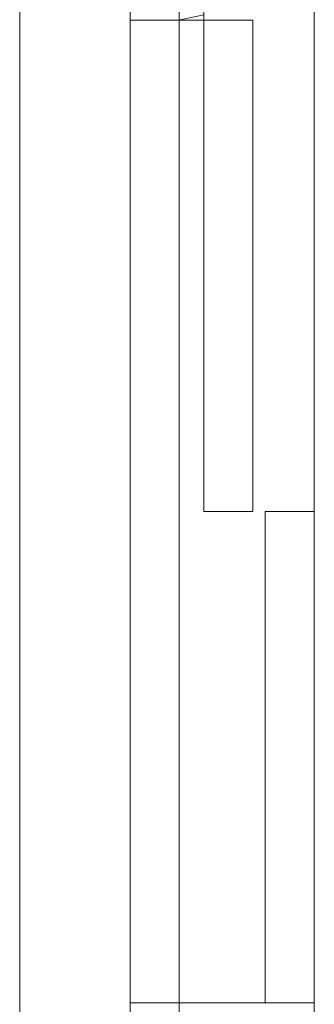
# Model space of a CAD drawing. Header units: millimetres. Extents: x 2 to 902, y -447 to 199.
# Tile 1022 of 1056: x 80.424 to 80.904, y 154.6 to 156.203. Entities that reach past the tile are written whole.
import ezdxf

# ---------------------------------------------------------------- set-up
doc = ezdxf.new("R2010")
doc.units = ezdxf.units.MM
doc.header["$MEASUREMENT"] = 0
for name, color, linetype, lineweight in [('IFC-Elemento construtivo genérico-Contorno', 253, 'Continuous', 5), ('IFC-Laje-Contorno', 134, 'Continuous', 5), ('IFC-Parede padrão-Contorno', 44, 'Continuous', 5)]:
    doc.layers.add(name, color=color, linetype=linetype, lineweight=lineweight)

msp = doc.modelspace()

# ---------------------------------------------------------------- linework, layer by layer
at = {"layer": 'IFC-Elemento construtivo genérico-Contorno', "color": 7, "lineweight": 5}
for p, q in [((80.9038, 154.6024), (80.9038, 157.1524)), ((80.9038, 154.6024), (80.9038, 157.1524)), ((80.6038, 154.3024), (80.6038, 156.5024)), ((80.6038, 156.2024), (80.6038, 156.498)), ((80.6838, 154.3024), (80.6838, 156.5024)), ((80.7238, 156.2024), (80.7238, 156.5024)), ((80.7238, 156.2024), (80.7238, 156.4935)), ((80.6826, 156.2024), (80.7238, 156.2113)), ((80.7238, 156.2024), (80.7238, 156.2113)), ((80.6038, 156.2024), (80.6826, 156.2024)), ((80.6826, 156.2024), (80.7202, 156.2024)), ((80.6838, 156.2024), (80.6844, 156.2024)), ((80.6838, 156.2024), (80.7238, 156.2024)), ((80.6844, 156.2024), (80.7238, 156.2024)), ((80.7202, 156.2024), (80.7238, 156.2024)), ((80.7238, 156.2024), (80.8014, 156.2024)), ((80.7238, 156.1787), (80.7238, 156.2024)), ((80.7238, 156.2024), (80.8038, 156.2024)), ((80.7238, 156.2024), (80.7262, 156.2024)), ((80.7238, 155.4261), (80.7238, 156.2024)), ((80.7262, 156.2024), (80.8038, 156.2024)), ((80.8014, 156.2024), (80.8038, 156.2024)), ((80.8038, 155.4261), (80.8038, 156.2024)), ((80.8038, 156.0757), (80.8038, 156.2024)), ((80.8038, 156.1787), (80.8038, 156.2024)), ((80.7238, 155.4024), (80.7238, 156.1787)), ((80.8038, 155.4024), (80.8038, 156.1787)), ((80.7238, 155.4024), (80.7238, 155.4261)), ((80.8038, 155.4024), (80.8038, 155.4261)), ((80.7238, 155.4024), (80.7262, 155.4024)), ((80.7238, 155.4024), (80.8014, 155.4024)), ((80.7262, 155.4024), (80.8038, 155.4024)), ((80.8014, 155.4024), (80.8038, 155.4024)), ((80.8238, 155.4024), (80.9014, 155.4024)), ((80.8238, 155.3787), (80.8238, 155.4024)), ((80.8238, 155.4024), (80.9038, 155.4024)), ((80.8238, 154.6261), (80.8238, 155.4024)), ((80.8238, 155.4024), (80.8262, 155.4024)), ((80.8262, 155.4024), (80.9038, 155.4024)), ((80.9014, 155.4024), (80.9038, 155.4024)), ((80.9038, 154.6261), (80.9038, 155.4024)), ((80.9038, 155.3787), (80.9038, 155.4024)), ((80.8238, 154.6024), (80.8238, 155.3787)), ((80.9038, 154.6024), (80.9038, 155.3787)), ((80.8238, 154.6024), (80.8238, 154.6261)), ((80.9038, 154.6024), (80.9038, 154.6261)), ((80.6038, 154.6024), (80.6081, 154.6024)), ((80.6038, 154.598), (80.6038, 154.6024)), ((80.6081, 154.6024), (80.687, 154.6024)), ((80.6838, 154.6024), (80.8238, 154.6024)), ((80.6838, 154.6024), (80.687, 154.6024)), ((80.6838, 154.6024), (80.8238, 154.6024)), ((80.6838, 154.6024), (80.8238, 154.6024)), ((80.687, 154.6024), (80.9038, 154.6024)), ((80.687, 154.6024), (80.9038, 154.6024)), ((80.9038, 154.5935), (80.9038, 154.6024)), ((80.9038, 154.3024), (80.9038, 154.6024)), ((80.9038, 154.3113), (80.9038, 154.6024))]:
    msp.add_line(p, q, dxfattribs=at)
at = {"layer": 'IFC-Laje-Contorno', "color": 7, "lineweight": 5}
msp.add_line((80.6838, 154.6024), (80.6838, 156.2024), dxfattribs=at)
at = {"layer": 'IFC-Parede padrão-Contorno', "color": 7, "lineweight": 5}
for p, q in [((80.4238, 154.3024), (80.4238, 156.5024)), ((80.6838, 153.1826), (80.6838, 156.2026))]:
    msp.add_line(p, q, dxfattribs=at)

doc.saveas('drawing.dxf')
